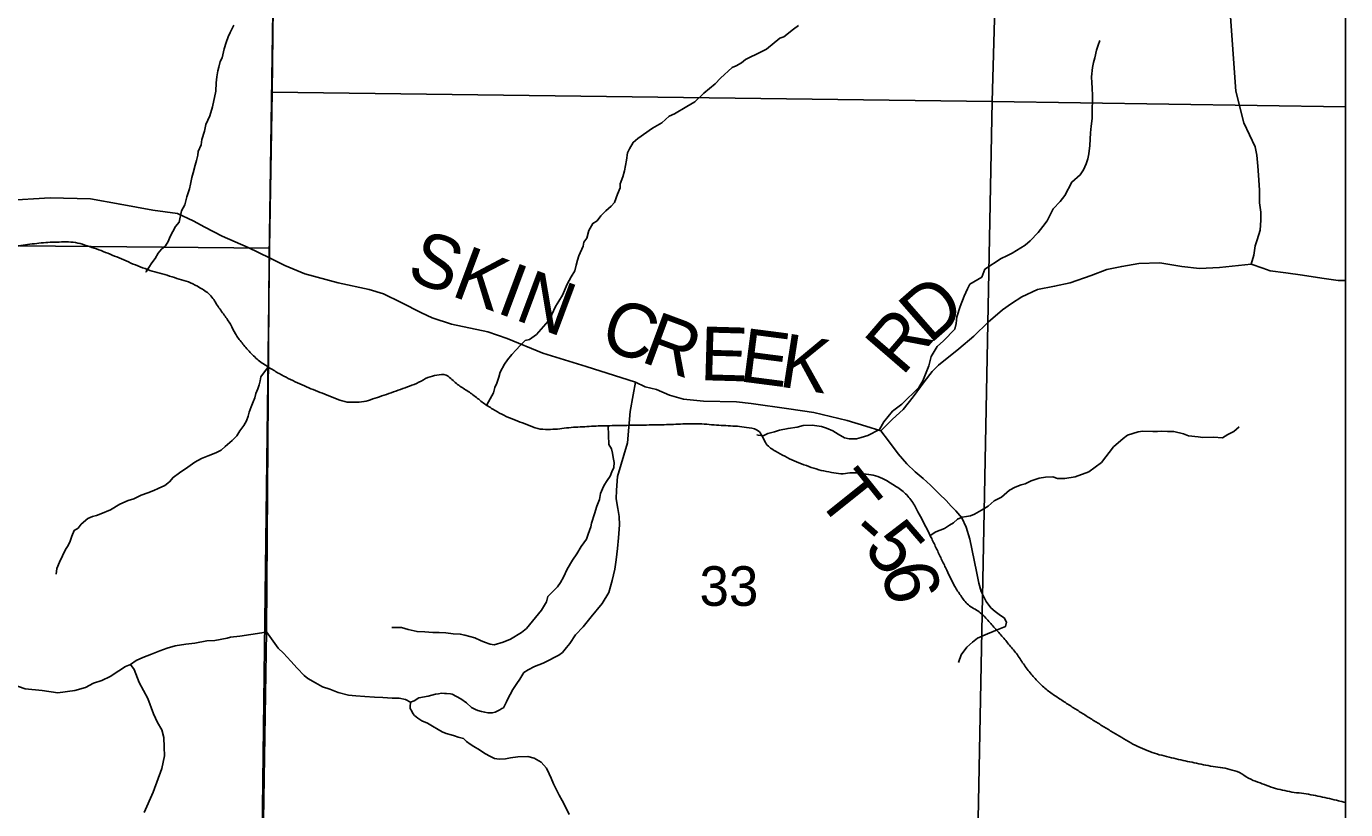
# Model space of a CAD drawing. Extents: x 0 to 191, y 0 to 55.
# Drawn here: x 149.378 to 150.075, y 20.139 to 20.553 of the extents above; entities that cross this region are included whole.
import ezdxf

# ---------------------------------------------------------------- set-up
doc = ezdxf.new("R2010")
doc.units = 0
for name, color, linetype in [('GM_X_Corporation', 7, 'Continuous'), ('GM_X_County_Road', 7, 'Continuous'), ('GM_X_County_Road_Text', 7, 'Continuous'), ('GM_X_Minor_River', 7, 'Continuous'), ('GM_X_Section_Text', 7, 'Continuous'), ('GM_X_Township_Road', 7, 'Continuous'), ('GM_X_Township_Road_Text', 7, 'Continuous')]:
    doc.layers.add(name, color=color, linetype=linetype)

msp = doc.modelspace()

# ---------------------------------------------------------------- linework, layer by layer
at = {"layer": 'GM_X_Corporation'}
for points in [[(147.48909, 21.69468), (147.48205, 21.22082), (147.48076, 21.17388), (147.48135, 21.17107), (147.48116, 21.16643), (147.48019, 21.14187), (147.48058, 21.10512), (147.48017, 21.08849), (147.4775, 21.04138), (147.47544, 20.87227), (147.47203, 20.22876), (147.46245, 19.50336), (147.46245, 19.44524), (147.45775, 19.24764), (147.44948, 18.93531), (147.44822, 18.85009), (147.44627, 18.74989), (147.4432, 18.61761), (150.07549, 18.61761), (150.07549, 22.0195)], [(149.91399, 21.66502), (149.90793, 21.52064), (149.51981, 21.52878), (149.51691, 21.19595), (149.51218, 20.83281), (149.50627, 20.43118), (149.50476, 20.23346), (149.50131, 20.01186), (149.50163, 19.93083), (149.34339, 19.93301), (149.01689, 19.93705), (148.9116, 19.93663), (148.60782, 19.9395), (148.60599, 19.78812), (148.60369, 19.51507), (148.60074, 19.16895), (148.59988, 18.92019), (148.47736, 18.92075), (148.46737, 18.92047), (148.27305, 18.92256)]]:
    msp.add_lwpolyline(points, dxfattribs=at)
for points in [[(150.07549, 20.00272), (150.07549, 22.0195), (149.9211, 22.0226), (149.91399, 21.66502), (149.90793, 21.52064), (149.51981, 21.52878), (149.51691, 21.19595), (149.51218, 20.83281), (149.50627, 20.43118), (149.50476, 20.23346), (149.50131, 20.01186), (149.74513, 20.00707), (149.87411, 20.00453)], [(149.51349, 21.02479), (149.90279, 21.01852), (149.88853, 20.51353), (149.50778, 20.51841), (149.51283, 20.95334)], [(150.07549, 20.51057), (150.07549, 21.01567), (149.90279, 21.01852), (149.88853, 20.51353)], [(149.51283, 20.95334), (149.50778, 20.51841), (149.50633, 20.43596), (148.99652, 20.44079), (149.00494, 20.95364)], [(149.50778, 20.51841), (149.88853, 20.51353), (149.87864, 20.00803), (149.5011, 20.01334), (149.50633, 20.43596)], [(150.07549, 20.00454), (150.07549, 20.51057), (149.88853, 20.51353), (149.87864, 20.00803)], [(149.50633, 20.43596), (149.5011, 20.01334), (149.5, 19.9326), (148.99576, 19.93695), (148.99652, 20.44079)]]:
    msp.add_lwpolyline(points, close=True, dxfattribs=at)
at = {"layer": 'GM_X_County_Road'}
for points in [[(149.82967, 20.33949), (149.82179, 20.34193), (149.8118, 20.34486), (149.79433, 20.34908), (149.781, 20.351), (149.76104, 20.35397), (149.75344, 20.35469), (149.73585, 20.35504), (149.72527, 20.35623), (149.71791, 20.35837), (149.71102, 20.36122), (149.70508, 20.36276), (149.69997, 20.36514), (149.67383, 20.37352), (149.65101, 20.38041), (149.632, 20.38825), (149.62179, 20.39182), (149.60265, 20.39586), (149.59244, 20.39918), (149.58685, 20.4018), (149.57604, 20.40726), (149.56665, 20.4119), (149.55905, 20.41415), (149.54265, 20.4176), (149.52507, 20.42247), (149.51449, 20.42675), (149.50637, 20.43091), (149.49512, 20.43625), (149.48134, 20.44231), (149.47228, 20.44709), (149.46601, 20.45039), (149.45769, 20.4542), (149.44474, 20.4561), (149.4274, 20.45919), (149.41171, 20.46204), (149.39033, 20.46251), (149.36692, 20.46109)], [(150.07549, 20.41885), (150.07147, 20.4189), (150.0629, 20.42012), (150.05276, 20.42169), (150.04384, 20.42292), (150.03563, 20.42396), (150.03178, 20.42536), (150.02549, 20.42746), (150.00879, 20.4258), (149.9983, 20.42527), (149.98895, 20.42632), (149.97715, 20.42816), (149.96614, 20.42782), (149.95712, 20.42636), (149.94924, 20.42465), (149.94095, 20.42156), (149.92974, 20.41758), (149.92161, 20.41587), (149.91259, 20.41409), (149.90418, 20.41023), (149.89885, 20.40674), (149.89409, 20.40335), (149.88646, 20.39693), (149.87883, 20.38955), (149.87101, 20.38275), (149.86014, 20.37419), (149.85689, 20.37078), (149.85259, 20.36525), (149.84682, 20.35745), (149.84154, 20.35071), (149.8359, 20.34569), (149.82967, 20.33949)]]:
    msp.add_lwpolyline(points, dxfattribs=at)
at = {"layer": 'GM_X_Minor_River'}
for points in [[(149.48748, 20.55386), (149.48555, 20.54988), (149.48459, 20.54761), (149.48343, 20.54458), (149.48246, 20.54136), (149.4813, 20.53661), (149.48033, 20.53453), (149.47956, 20.53169), (149.47916, 20.5296), (149.47857, 20.52656), (149.47817, 20.52334), (149.47796, 20.51897), (149.4762, 20.51062), (149.47484, 20.50588), (149.47272, 20.50133), (149.47194, 20.49773), (149.47058, 20.49337), (149.47019, 20.49052), (149.46865, 20.48711), (149.46844, 20.48502), (149.46786, 20.48236), (149.46708, 20.4799), (149.46611, 20.47572), (149.46533, 20.47326)], [(149.78613, 20.55355), (149.78346, 20.55167), (149.77831, 20.54772), (149.77622, 20.54697), (149.76916, 20.54113), (149.76649, 20.53963), (149.75812, 20.53569), (149.75602, 20.53381), (149.75316, 20.53231), (149.75107, 20.53137), (149.74496, 20.52571), (149.7421, 20.52288), (149.736, 20.51779), (149.73141, 20.51326), (149.72703, 20.51082), (149.72056, 20.50688), (149.7177, 20.50576), (149.71389, 20.50217), (149.70893, 20.49936), (149.70112, 20.4939), (149.69864, 20.49183), (149.69672, 20.48842), (149.69576, 20.48633), (149.69517, 20.48254), (149.69418, 20.47685), (149.69321, 20.47362), (149.69186, 20.47002), (149.69185, 20.46793), (149.6905, 20.46452), (149.68876, 20.46016), (149.68704, 20.45808), (149.68418, 20.45563), (149.6817, 20.45299), (149.67959, 20.45034), (149.67731, 20.44903), (149.6752, 20.44524), (149.67422, 20.44126), (149.67269, 20.43918), (149.6723, 20.43709), (149.66999, 20.43197), (149.66921, 20.4297), (149.66863, 20.42704), (149.66785, 20.42401), (149.66593, 20.42079), (149.66382, 20.417), (149.66132, 20.41113), (149.6594, 20.40791), (149.65767, 20.40507), (149.65575, 20.4009), (149.65498, 20.39882), (149.64752, 20.39032), (149.6439, 20.38768), (149.64162, 20.38713), (149.63895, 20.38448), (149.63685, 20.38222), (149.63455, 20.37976), (149.63226, 20.37693), (149.63073, 20.37465), (149.62842, 20.37049), (149.62765, 20.36783), (149.62668, 20.36461), (149.62553, 20.36234), (149.62494, 20.35949), (149.62136, 20.35315)], [(149.7642, 20.33727), (149.76483, 20.33707), (149.76748, 20.33686), (149.76995, 20.33799), (149.77338, 20.33891), (149.77604, 20.33984), (149.7806, 20.34076), (149.78553, 20.3413), (149.78858, 20.34223), (149.79332, 20.34239), (149.79825, 20.34179), (149.8009, 20.34082), (149.80431, 20.33946), (149.80714, 20.33773), (149.81055, 20.33581), (149.81301, 20.33522), (149.8168, 20.3352), (149.81927, 20.33594), (149.82289, 20.33706), (149.82898, 20.34006), (149.83128, 20.34422), (149.83587, 20.34989), (149.84083, 20.35347), (149.8498, 20.36234), (149.85191, 20.36594), (149.85499, 20.37371), (149.85635, 20.37864), (149.85942, 20.38394), (149.86286, 20.38696), (149.86878, 20.39319), (149.86956, 20.39623), (149.86996, 20.39965), (149.8717, 20.40514), (149.87382, 20.41064), (149.87556, 20.41443), (149.87671, 20.41689), (149.88318, 20.42065), (149.88473, 20.42482), (149.8933, 20.43046), (149.89635, 20.43196), (149.8992, 20.43327), (149.90606, 20.4376), (149.90873, 20.43986), (149.91293, 20.4442), (149.91542, 20.44742), (149.91772, 20.45044), (149.92079, 20.45669), (149.92461, 20.46065), (149.92691, 20.46387), (149.93075, 20.47087), (149.93514, 20.47465), (149.93686, 20.47729), (149.93821, 20.48051), (149.93918, 20.48317), (149.93976, 20.48582), (149.94017, 20.49019), (149.94038, 20.49361), (149.94059, 20.49684), (149.94099, 20.50045), (149.9414, 20.50443), (149.94142, 20.50728), (149.94144, 20.51013), (149.94165, 20.51336), (149.94167, 20.5164), (149.9415, 20.52077), (149.94133, 20.52325), (149.94116, 20.52648), (149.94157, 20.53141), (149.94216, 20.53407), (149.94293, 20.53653), (149.94372, 20.54052), (149.94468, 20.54317), (149.94546, 20.54564)], [(149.46533, 20.47326), (149.46455, 20.46984), (149.46416, 20.46738), (149.46338, 20.46529), (149.46261, 20.46302), (149.46163, 20.45884), (149.45991, 20.45562), (149.45854, 20.44974), (149.45663, 20.44747), (149.45394, 20.44217), (149.45278, 20.43952), (149.45144, 20.43725), (149.44934, 20.43536), (149.44743, 20.43328), (149.4459, 20.43044), (149.44417, 20.42818), (149.44264, 20.42572), (149.44111, 20.42345), (149.44174, 20.42487)], [(149.39361, 20.26373), (149.39401, 20.26677), (149.39536, 20.26999), (149.39844, 20.27682), (149.39997, 20.2789), (149.40093, 20.28117), (149.40189, 20.28383), (149.40305, 20.28686), (149.40515, 20.28799), (149.40687, 20.29006), (149.4103, 20.29308), (149.41278, 20.29421), (149.41487, 20.29476), (149.41715, 20.29551), (149.42229, 20.29775), (149.42724, 20.30076), (149.43161, 20.30263), (149.43466, 20.30356), (149.43846, 20.30544), (149.44207, 20.30674), (149.44531, 20.30786), (149.44759, 20.30899), (149.45102, 20.31049), (149.4535, 20.31256), (149.45541, 20.31483), (149.45884, 20.31728), (149.46322, 20.32029), (149.46684, 20.32292), (149.47046, 20.3248), (149.47389, 20.3263), (149.47807, 20.32779), (149.48092, 20.32929), (149.48302, 20.33118), (149.48665, 20.33438), (149.48913, 20.33684), (149.49067, 20.33949), (149.49277, 20.34233), (149.4943, 20.34479), (149.49508, 20.34725), (149.49566, 20.34934), (149.49663, 20.35218), (149.49778, 20.35484), (149.49856, 20.35692), (149.49914, 20.3592), (149.50029, 20.36166), (149.50088, 20.36375), (149.50146, 20.36583), (149.50185, 20.36792), (149.50583, 20.37341)], [(149.57103, 20.23555), (149.57615, 20.23551), (149.57975, 20.23454), (149.58448, 20.23336), (149.58847, 20.23315), (149.59283, 20.23293), (149.59606, 20.23291), (149.59966, 20.23269), (149.60345, 20.2321), (149.60725, 20.23207), (149.60971, 20.23148), (149.61501, 20.23012), (149.61804, 20.22858), (149.62012, 20.2278), (149.62315, 20.22664), (149.62524, 20.22644), (149.62999, 20.22774), (149.63379, 20.22942), (149.6397, 20.2328), (149.64237, 20.23507), (149.65021, 20.24471), (149.65289, 20.24906), (149.65367, 20.25191), (149.65863, 20.25701), (149.66036, 20.25928), (149.66189, 20.26212), (149.66382, 20.26629), (149.66669, 20.27102), (149.66899, 20.27442), (149.67129, 20.2784), (149.67397, 20.28218), (149.67494, 20.28484), (149.67629, 20.28863), (149.67668, 20.29072), (149.67823, 20.29565), (149.67958, 20.29963), (149.68094, 20.30323), (149.68152, 20.30627), (149.68249, 20.30874), (149.68345, 20.31082), (149.68498, 20.31328), (149.68652, 20.31555), (149.68748, 20.31783), (149.68844, 20.3201), (149.68865, 20.32276), (149.6881, 20.32542), (149.68773, 20.32771), (149.68718, 20.32999), (149.68586, 20.33228), (149.68552, 20.34215)], [(150.01911, 20.34163), (150.01643, 20.33917), (150.0132, 20.33748), (150.01034, 20.33579), (150.0056, 20.33602), (149.99991, 20.33586), (149.99744, 20.33626), (149.99232, 20.33687), (149.98967, 20.33783), (149.98456, 20.33901), (149.98133, 20.33903), (149.9783, 20.33924), (149.97602, 20.33907), (149.97355, 20.33908), (149.96824, 20.33931), (149.96577, 20.33895), (149.96007, 20.33708), (149.95778, 20.33539), (149.95282, 20.33105), (149.94632, 20.32273), (149.93964, 20.31783), (149.93242, 20.31522), (149.92691, 20.31431), (149.92311, 20.31433), (149.92065, 20.31511), (149.91686, 20.31495), (149.91344, 20.3144), (149.90926, 20.3131), (149.90602, 20.31141), (149.90393, 20.31085), (149.9007, 20.30973), (149.89765, 20.30805), (149.89345, 20.30446), (149.88964, 20.3024), (149.8864, 20.29957), (149.88297, 20.2975), (149.87916, 20.29544), (149.87707, 20.2945), (149.87498, 20.29413), (149.8727, 20.29377), (149.87023, 20.29283), (149.86813, 20.29076), (149.86604, 20.28963), (149.86337, 20.28775), (149.86109, 20.287), (149.8588, 20.28607), (149.85578, 20.28408)]]:
    msp.add_lwpolyline(points, dxfattribs=at)
msp.add_open_spline([(149.08525, 20.42065), (149.09036, 20.42189), (149.09548, 20.42313), (149.10059, 20.42436), (149.10551, 20.42555), (149.11088, 20.42575), (149.11577, 20.42446), (149.12061, 20.42319), (149.12542, 20.4218), (149.13022, 20.42038), (149.13498, 20.41897), (149.13972, 20.41752), (149.14448, 20.4161), (149.14915, 20.41472), (149.15408, 20.41252), (149.15874, 20.41297), (149.1637, 20.41345), (149.16839, 20.41683), (149.17331, 20.41838), (149.178, 20.41986), (149.18267, 20.42153), (149.18751, 20.42265), (149.19239, 20.42379), (149.19733, 20.42442), (149.20229, 20.42503), (149.20753, 20.42567), (149.21278, 20.42616), (149.21803, 20.42647), (149.22295, 20.42675), (149.22791, 20.42669), (149.23283, 20.42618), (149.23765, 20.42569), (149.24237, 20.42471), (149.24708, 20.42362), (149.25191, 20.4225), (149.25644, 20.42063), (149.26134, 20.41953), (149.26658, 20.41835), (149.27185, 20.41781), (149.27711, 20.41773), (149.28216, 20.41766), (149.28724, 20.41798), (149.29228, 20.41916), (149.29723, 20.42032), (149.30195, 20.42161), (149.30667, 20.42325), (149.31161, 20.42496), (149.3165, 20.42675), (149.32143, 20.42847), (149.32627, 20.43016), (149.33096, 20.43225), (149.33601, 20.43332), (149.3412, 20.43442), (149.34649, 20.43448), (149.35175, 20.43494), (149.35661, 20.43537), (149.36149, 20.43571), (149.36635, 20.43618), (149.37124, 20.43665), (149.37606, 20.43757), (149.38095, 20.43817), (149.38567, 20.43876), (149.39043, 20.43909), (149.39517, 20.43922), (149.40014, 20.43935), (149.40513, 20.43882), (149.40998, 20.43722), (149.41499, 20.43557), (149.41967, 20.43374), (149.42444, 20.43181), (149.42942, 20.4298), (149.43428, 20.42753), (149.43929, 20.42564), (149.44438, 20.42371), (149.4497, 20.42248), (149.45488, 20.4208), (149.45981, 20.4192), (149.46473, 20.41786), (149.46934, 20.41519), (149.47523, 20.4118), (149.47862, 20.40581), (149.48254, 20.40046), (149.48592, 20.39584), (149.48812, 20.39055), (149.49175, 20.38608), (149.49606, 20.38077), (149.50101, 20.37611), (149.50683, 20.3725), (149.51154, 20.36958), (149.51632, 20.36709), (149.52131, 20.3648), (149.52602, 20.36264), (149.53064, 20.36071), (149.53558, 20.35882), (149.54087, 20.35679), (149.54621, 20.3545), (149.55155, 20.35455), (149.55627, 20.35459), (149.56108, 20.35629), (149.56576, 20.35787), (149.57079, 20.35957), (149.57564, 20.36133), (149.58053, 20.3631), (149.58536, 20.36485), (149.59014, 20.368), (149.59491, 20.36889), (149.59989, 20.36983), (149.60467, 20.36459), (149.60938, 20.36158), (149.61479, 20.35812), (149.61927, 20.35406), (149.62463, 20.35085), (149.62918, 20.34812), (149.63387, 20.34603), (149.63891, 20.3441), (149.64422, 20.34207), (149.64956, 20.34004), (149.65507, 20.34022), (149.65987, 20.34037), (149.66467, 20.34121), (149.66948, 20.34145), (149.67429, 20.34169), (149.67909, 20.34202), (149.6839, 20.34211), (149.68896, 20.34221), (149.69402, 20.34231), (149.69908, 20.3424), (149.70445, 20.3425), (149.70983, 20.3426), (149.7152, 20.3427), (149.72008, 20.34279), (149.72494, 20.34315), (149.72981, 20.34317), (149.735, 20.3432), (149.74019, 20.34263), (149.74538, 20.34233), (149.7502, 20.34204), (149.75501, 20.34184), (149.75981, 20.34109), (149.76609, 20.34011), (149.76862, 20.33171), (149.77413, 20.32864), (149.77891, 20.32598), (149.78374, 20.32343), (149.78898, 20.32152), (149.79423, 20.3196), (149.79952, 20.31817), (149.80495, 20.31725), (149.80969, 20.31645), (149.81459, 20.31757), (149.81937, 20.31697), (149.82446, 20.31632), (149.82933, 20.3151), (149.83401, 20.31231), (149.84033, 20.30856), (149.8454, 20.30387), (149.84873, 20.29778), (149.85136, 20.29295), (149.85385, 20.28812), (149.85623, 20.2832), (149.85882, 20.27784), (149.86135, 20.27245), (149.86394, 20.26709), (149.86634, 20.26212), (149.8687, 20.25713), (149.87182, 20.25251), (149.87552, 20.24705), (149.88197, 20.24416), (149.88633, 20.23931), (149.89057, 20.23461), (149.89473, 20.22982), (149.89877, 20.22495), (149.90301, 20.21983), (149.90636, 20.21404), (149.91084, 20.20906), (149.91511, 20.20432), (149.92021, 20.20045), (149.92553, 20.197), (149.93035, 20.19388), (149.93516, 20.19081), (149.94002, 20.18778), (149.9449, 20.18475), (149.94979, 20.18174), (149.9547, 20.17876), (149.95942, 20.17589), (149.96422, 20.17319), (149.96936, 20.17106), (149.97436, 20.16899), (149.97954, 20.16763), (149.98476, 20.16641), (149.98951, 20.1653), (149.99426, 20.16428), (149.99902, 20.16328), (150.00406, 20.16221), (150.00921, 20.16174), (150.01422, 20.16053), (150.01951, 20.15925), (150.02395, 20.15564), (150.02907, 20.15378), (150.03375, 20.15208), (150.03844, 20.15034), (150.04333, 20.14932), (150.0483, 20.14827), (150.05338, 20.14795), (150.05834, 20.14694), (150.0633, 20.14594), (150.06825, 20.14485), (150.07316, 20.14362), (150.07394, 20.14343), (150.07471, 20.14322), (150.07549, 20.14299)], degree=3, dxfattribs=at)
at = {"layer": 'GM_X_Township_Road'}
for points in [[(150.02549, 20.42746), (150.02688, 20.43235), (150.02767, 20.43725), (150.02863, 20.4404), (150.03021, 20.44547), (150.03064, 20.4508), (150.03073, 20.45491), (150.03003, 20.45998), (150.03003, 20.46662), (150.02933, 20.47449), (150.02898, 20.47938), (150.02846, 20.48515), (150.02759, 20.48952), (150.02174, 20.50215), (150.01735, 20.519), (150.01181, 20.59772)], [(149.58098, 20.19602), (149.58288, 20.19681), (149.58533, 20.19835), (149.59026, 20.19917), (149.59424, 20.20036), (149.59576, 20.20056), (149.59728, 20.20077), (149.59899, 20.2006), (149.59994, 20.20061), (149.60204, 20.20044), (149.60299, 20.20027), (149.60528, 20.19915), (149.60758, 20.19784), (149.61064, 20.19579), (149.61315, 20.19334), (149.61525, 20.19223), (149.61659, 20.19167), (149.6185, 20.19112), (149.62021, 20.19076), (149.62193, 20.1904), (149.62307, 20.19041), (149.62421, 20.19042), (149.62573, 20.19082), (149.62743, 20.1916), (149.62818, 20.19199), (149.62931, 20.19276), (149.63007, 20.19315), (149.63081, 20.19449), (149.63119, 20.19526), (149.63174, 20.19622), (149.6323, 20.19755), (149.6336, 20.20004), (149.63509, 20.20272), (149.63714, 20.20597), (149.63882, 20.20828), (149.64087, 20.21172), (149.64314, 20.21308), (149.64653, 20.21483), (149.65108, 20.21659), (149.65391, 20.21815), (149.65769, 20.22009), (149.65939, 20.22087), (149.66127, 20.22223), (149.66352, 20.22491), (149.66521, 20.22702), (149.66819, 20.23162), (149.67232, 20.23585), (149.67644, 20.24122), (149.68225, 20.24814), (149.68579, 20.25407), (149.68762, 20.26037), (149.68906, 20.26628), (149.68976, 20.27123), (149.69045, 20.27733), (149.69095, 20.28285), (149.69144, 20.2897), (149.69139, 20.29426), (149.69057, 20.29844), (149.68975, 20.30356), (149.68988, 20.30813), (149.69037, 20.31536), (149.69575, 20.33306), (149.69711, 20.34969), (149.69866, 20.35855), (149.69997, 20.36514)], [(149.82967, 20.33949), (149.83373, 20.33413), (149.83877, 20.32722), (149.8434, 20.32194), (149.84787, 20.3178), (149.85215, 20.31424), (149.85603, 20.31071), (149.86076, 20.30593), (149.86424, 20.30267), (149.86688, 20.29969), (149.86935, 20.29716), (149.87245, 20.2935), (149.87481, 20.2885), (149.87678, 20.28224), (149.8803, 20.26513), (149.88151, 20.25901), (149.88272, 20.25456), (149.88544, 20.24923), (149.88794, 20.24597), (149.89014, 20.244), (149.89299, 20.24193), (149.89483, 20.24062), (149.89614, 20.2383)], [(149.26504, 20.2837), (149.27181, 20.2785), (149.2837, 20.26932), (149.29943, 20.25808), (149.30538, 20.25359), (149.31746, 20.24517), (149.3286, 20.23578), (149.34378, 20.22283), (149.35375, 20.21514), (149.36411, 20.20822), (149.3706, 20.20544), (149.3771, 20.20304), (149.38623, 20.2022), (149.39442, 20.20096), (149.40353, 20.2022), (149.40903, 20.20378), (149.41337, 20.20612), (149.41773, 20.2075), (149.42207, 20.20964), (149.42679, 20.21254), (149.43019, 20.21487), (149.43283, 20.21603)], [(149.43283, 20.21603), (149.43585, 20.21816), (149.43944, 20.21972), (149.44398, 20.22149), (149.44833, 20.22325), (149.45231, 20.22462), (149.45648, 20.22581), (149.46217, 20.22664), (149.46692, 20.22726), (149.47318, 20.22847), (149.47754, 20.22871), (149.48399, 20.22992), (149.4857, 20.23033), (149.49064, 20.23095), (149.50232, 20.23279)], [(149.50232, 20.23279), (149.50486, 20.23319), (149.51106, 20.22452), (149.51375, 20.22189), (149.5176, 20.21775), (149.52107, 20.21399), (149.52473, 20.21022), (149.52665, 20.20853), (149.53067, 20.2063), (149.5345, 20.20425), (149.53831, 20.20296), (149.54271, 20.20111), (149.54824, 20.19984), (149.55205, 20.1995), (149.55681, 20.19898), (149.56194, 20.19866), (149.56632, 20.19852), (149.57126, 20.19819), (149.57488, 20.19823), (149.57831, 20.19751), (149.58098, 20.19602), (149.58082, 20.19355), (149.58083, 20.19279), (149.58161, 20.19128), (149.5822, 20.19014), (149.58316, 20.18901), (149.58489, 20.1877), (149.587, 20.1862), (149.58987, 20.1849), (149.59255, 20.18341), (149.59561, 20.18154), (149.59771, 20.18042), (149.59982, 20.1795), (149.60249, 20.17877), (149.60421, 20.17822), (149.60611, 20.17766), (149.60897, 20.17694), (149.61052, 20.17524), (149.61243, 20.17393), (149.61454, 20.17262), (149.61741, 20.17095), (149.62029, 20.16889), (149.62335, 20.1674), (149.62545, 20.16628), (149.62793, 20.16593), (149.63116, 20.16616), (149.63382, 20.16657), (149.6378, 20.16718), (149.64293, 20.16743), (149.64636, 20.16652), (149.65001, 20.16428), (149.65289, 20.16127), (149.65426, 20.15824), (149.65543, 20.15597), (149.65661, 20.15294), (149.65953, 20.14688), (149.66109, 20.14405), (149.66264, 20.1414), (149.66479, 20.13668)], [(149.89614, 20.2383), (149.89554, 20.23599), (149.89216, 20.23456), (149.88604, 20.23212), (149.88081, 20.22981), (149.87819, 20.22779), (149.87522, 20.22505), (149.87214, 20.22113), (149.87071, 20.21698)], [(149.44006, 20.13775), (149.44488, 20.14846), (149.44947, 20.16106), (149.45091, 20.16774), (149.45067, 20.1723), (149.4506, 20.17743), (149.44941, 20.18141), (149.44708, 20.18538), (149.44513, 20.18992), (149.44199, 20.19807), (149.43751, 20.20639), (149.43477, 20.21339), (149.43283, 20.21603)]]:
    msp.add_lwpolyline(points, dxfattribs=at)

# ---------------------------------------------------------------- texts
at = {"layer": 'GM_X_County_Road_Text'}
for s, height, rotation, p in [('SKIN', 0.028409, 339.51059, (149.57801, 20.41994)), ('D', 0.02841, 41.22121, (149.85547, 20.38479)), ('C', 0.02841, 341.94397, (149.6801, 20.38341)), ('R', 0.02841, 339.65911, (149.702, 20.37628)), ('R', 0.02841, 49.17645, (149.84095, 20.36787)), ('E', 0.02841, 358.36962, (149.73378, 20.36624)), ('E', 0.02841, 352.62143, (149.75427, 20.3657)), ('K', 0.02841, 351.10539, (149.77515, 20.363))]:
    msp.add_text(s, height=height, rotation=rotation, dxfattribs=at).set_placement(p)
at = {"layer": 'GM_X_Section_Text'}
msp.add_text('33', height=0.020928, rotation=0.00001, dxfattribs=at).set_placement((149.73379, 20.24696))
at = {"layer": 'GM_X_Township_Road_Text'}
for s, rotation, p in [('T', 308.63237, (149.7948, 20.30428)), ('-', 318.67145, (149.81181, 20.28376)), ('5', 310.73507, (149.81984, 20.27679)), ('6', 283.46699, (149.82965, 20.26669))]:
    msp.add_text(s, height=0.02841, rotation=rotation, dxfattribs=at).set_placement(p)

doc.saveas('drawing.dxf')
